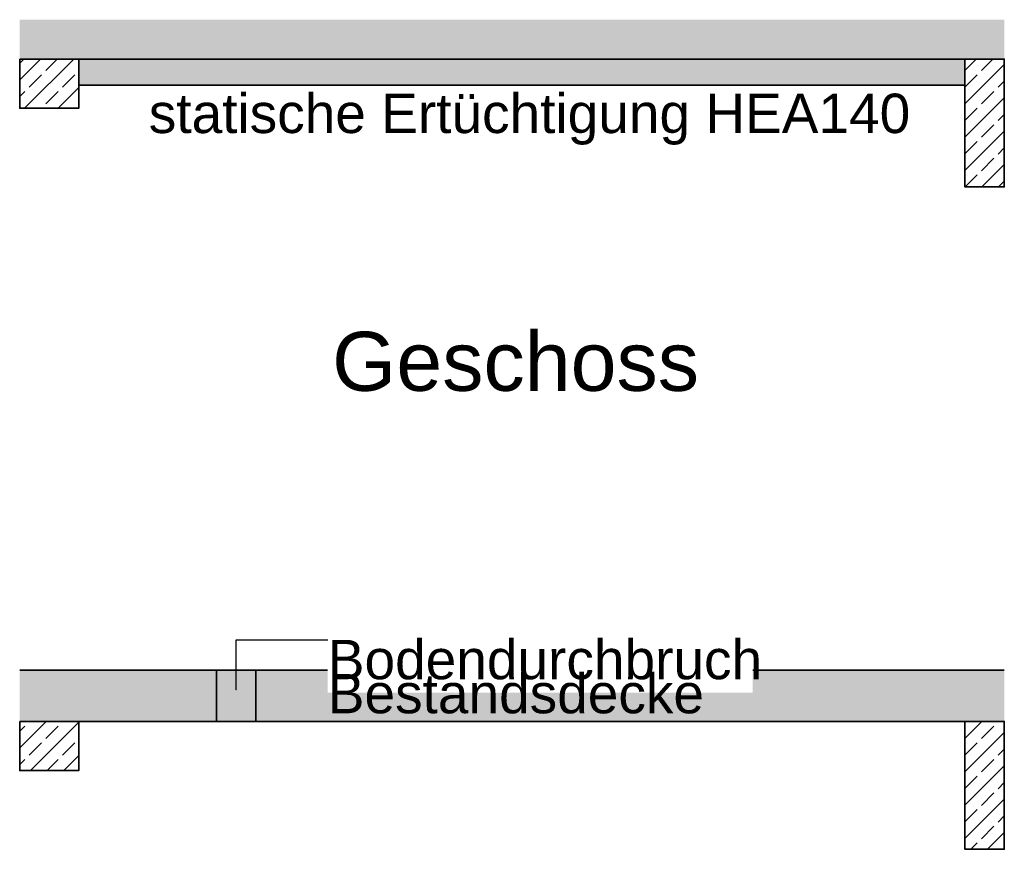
# Model space of a CAD drawing. Header units: metres. Extents: x -4 to 100, y -11 to 17.
# Tile 728 of 728: x 94.7 to 99.7, y -4.72 to -0.51. Entities that reach past the tile are written whole.
import ezdxf

# ---------------------------------------------------------------- set-up
doc = ezdxf.new("R2010")
doc.units = ezdxf.units.M
doc.header["$MEASUREMENT"] = 0
doc.linetypes.add('Wipeout_Contour', pattern=[1, 0, -1])
for name, color, linetype in [('152 - Bemaßung_ Beschriftung.Ausbau', 7, 'Continuous'), ('301 - Elemente.Linie', 7, 'Continuous'), ('302 - Elemente.Schraffur', 7, 'Continuous')]:
    doc.layers.add(name, color=color, linetype=linetype)
doc.styles.add('ERSTELLTER_STIL_2', font='txt')
doc.dimstyles.new('ERSTELLTER_STIL__7', dxfattribs={"dimtxt": 0.18, "dimasz": 0.00912, "dimexe": 0.18, "dimexo": 0.0625, "dimgap": 0, "dimtad": 0, "dimtih": 1, "dimtoh": 1, "dimdec": 4, "dimzin": 0, "dimdsep": 46, "dimcen": 0.09, "dimadec": 0, "dimazin": 0, "dimtfac": 1, "dimtdec": 4, "dimtmove": 0, "dimatfit": 3, "dimldrblk": 'ARROWHEAD_11', "dimfxl": 1, "dimtolj": 1, "dimtzin": 0, "dimarcsym": 0})
pattern_1 = [(45, (94.87064, -10.31062), (-0.0848528, 0.0848528), []), (45, (94.82821, -10.26819), (-0.0848528, 0.0848528), [0.09, -0.03])]

# ---------------------------------------------------------------- blocks, each defined once
blk = doc.blocks.new('ARROWHEAD_11')
at = {"color": 0, "linetype": 'Continuous', "lineweight": 0}
blk.add_line((0, 0), (-1, 0), dxfattribs=at)
at = {"color": 0, "linetype": 'Continuous', "lineweight": 0, "const_width": 0.25, "flags": 128}
blk.add_lwpolyline([(-0.125, 0, 1), (0.125, 0, 1)], format="xyb", close=True, dxfattribs=at)

msp = doc.modelspace()

# ---------------------------------------------------------------- hatches: boundary and pattern name
at = {"layer": '302 - Elemente.Schraffur', "linetype": 'Continuous', "lineweight": 0, "true_color": 0x5f5f5f}
for points in [[(94.6961, -0.5064), (99.6961, -0.5064), (99.6961, -0.7064), (94.6961, -0.7064)], [(94.6961, -3.8114), (95.6961, -3.8114), (95.6961, -4.0714), (94.6961, -4.0714)], [(95.8961, -3.8114), (99.6961, -3.8114), (99.6961, -4.0714), (95.8961, -4.0714)]]:
    msp.add_hatch(color=251, dxfattribs=at).paths.add_polyline_path(points)
at = {"layer": '302 - Elemente.Schraffur', "linetype": 'Continuous', "lineweight": 9}
h = msp.add_hatch(dxfattribs=at)
h.set_pattern_fill('Beton__Stahlbeton_000a', style=0, pattern_type=2)
h.set_pattern_definition(pattern_1)
h.paths.add_polyline_path([(94.6961, -0.7064), (94.9961, -0.7064), (94.9961, -0.9564), (94.6961, -0.9564)])
at = {"layer": '302 - Elemente.Schraffur', "linetype": 'Continuous', "lineweight": 0, "true_color": 0x7f4a4a}
msp.add_hatch(color=27, dxfattribs=at).paths.add_polyline_path([(94.9961, -0.7064), (99.4961, -0.7064), (99.4961, -0.8394), (94.9961, -0.8394)])
at = {"layer": '302 - Elemente.Schraffur', "linetype": 'Continuous', "lineweight": 9}
h = msp.add_hatch(dxfattribs=at)
h.set_pattern_fill('Beton__Stahlbeton_000a', style=0, pattern_type=2)
h.set_pattern_definition(pattern_1)
h.paths.add_polyline_path([(99.4961, -0.7064), (99.6961, -0.7064), (99.6961, -1.3564), (99.4961, -1.3564)])
at = {"layer": '302 - Elemente.Schraffur', "linetype": 'Continuous', "lineweight": 0, "true_color": 0x414141}
msp.add_hatch(color=250, dxfattribs=at).paths.add_polyline_path([(95.6961, -3.8114), (95.8961, -3.8114), (95.8961, -4.0714), (95.6961, -4.0714)])
at = {"layer": '302 - Elemente.Schraffur', "linetype": 'Continuous', "lineweight": 9}
h = msp.add_hatch(dxfattribs=at)
h.set_pattern_fill('Beton__Stahlbeton_000a', style=0, pattern_type=2)
h.set_pattern_definition(pattern_1)
h.paths.add_polyline_path([(94.6961, -4.0714), (94.9961, -4.0714), (94.9961, -4.3214), (94.6961, -4.3214)])
h = msp.add_hatch(dxfattribs=at)
h.set_pattern_fill('Beton__Stahlbeton_000a', style=0, pattern_type=2)
h.set_pattern_definition(pattern_1)
h.paths.add_polyline_path([(99.4961, -4.0714), (99.6961, -4.0714), (99.6961, -4.7214), (99.4961, -4.7214)])

# ---------------------------------------------------------------- linework, layer by layer
at = {"layer": '301 - Elemente.Linie', "color": 7, "linetype": 'Continuous', "lineweight": 35, "flags": 128}
for points in [[(94.6961, -0.7064), (99.6961, -0.7064)], [(94.6961, -3.8114), (95.6961, -3.8114), (95.6961, -4.0714), (94.6961, -4.0714)], [(99.6961, -3.8114), (95.8961, -3.8114), (95.8961, -4.0714), (99.4961, -4.0714)]]:
    msp.add_lwpolyline(points, dxfattribs=at)
at = {"layer": '301 - Elemente.Linie', "color": 1, "linetype": 'Continuous', "lineweight": 35, "flags": 128}
for points in [[(94.9961, -0.8394), (99.4961, -0.8394)], [(99.4961, -4.0714), (94.6961, -4.0714)]]:
    msp.add_lwpolyline(points, dxfattribs=at)
at = {"layer": '302 - Elemente.Schraffur', "color": 7, "linetype": 'Continuous', "lineweight": 35, "flags": 128}
for points in [[(94.6961, -0.7064), (94.9961, -0.7064), (94.9961, -0.9564), (94.6961, -0.9564)], [(99.4961, -0.7064), (99.6961, -0.7064), (99.6961, -1.3564), (99.4961, -1.3564)], [(95.6961, -3.8114), (95.8961, -3.8114), (95.8961, -4.0714), (95.6961, -4.0714)], [(94.6961, -4.0714), (94.9961, -4.0714), (94.9961, -4.3214), (94.6961, -4.3214)], [(99.4961, -4.0714), (99.6961, -4.0714), (99.6961, -4.7214), (99.4961, -4.7214)]]:
    msp.add_lwpolyline(points, close=True, dxfattribs=at)

# ---------------------------------------------------------------- texts
at = {"layer": '152 - Bemaßung_ Beschriftung.Ausbau', "color": 1, "linetype": 'Continuous', "lineweight": 9, "insert": (95.3517, -1.1427), "char_height": 0.2, "attachment_point": 7, "style": 'ERSTELLTER_STIL_2'}
msp.add_mtext('\\A1;{\\pql;\\fArial|b0|i0|c0|p38;statische Ertüchtigung HEA140}', dxfattribs=at)
at = {"layer": '152 - Bemaßung_ Beschriftung.Ausbau', "color": 7, "linetype": 'Continuous', "lineweight": 9, "insert": (96.2827, -2.2442), "char_height": 0.3, "attachment_point": 4, "style": 'ERSTELLTER_STIL_2'}
msp.add_mtext('\\A1;{\\pql;\\fArial|b0|i0|c0|p38;Geschoss}', dxfattribs=at)

# ---------------------------------------------------------------- next in the draw order: wipeouts: each hides what was drawn before it
at = {"color": 7, "linetype": 'Wipeout_Contour', "lineweight": 9, "ltscale": 389.655027}
msp.add_wipeout([(96.2608, -3.6114), (98.4185, -3.6114), (98.4185, -3.9256), (96.2608, -3.9256)], dxfattribs=at).dxf.layer = '152 - Bemaßung_ Beschriftung.Ausbau'

# ---------------------------------------------------------------- next in the draw order: texts
at = {"layer": '152 - Bemaßung_ Beschriftung.Ausbau', "color": 7, "linetype": 'Continuous', "lineweight": 9, "char_height": 0.2, "style": 'ERSTELLTER_STIL_2'}
for s, insert, attachment_point in [('\\A1;{\\pql;\\fArial|b0|i0|c0|p38;Bodendurchbruch}', (96.2608, -3.6571), 1), ('\\A1;{\\pql;\\fArial|b0|i0|c0|p38;Bestandsdecke}', (96.2608, -4.0331), 7)]:
    msp.add_mtext(s, dxfattribs=dict(at, insert=insert, attachment_point=attachment_point))

# ---------------------------------------------------------------- next in the draw order: leaders
at = {"layer": '152 - Bemaßung_ Beschriftung.Ausbau', "color": 7, "linetype": 'Continuous', "lineweight": 13, "annotation_type": 0, "has_hookline": 1, "hookline_direction": 0, "text_width": 2.164}
msp.add_leader([(95.7961, -3.9114), (95.7961, -3.6571), (96.2608, -3.6571)], dimstyle='ERSTELLTER_STIL__7', dxfattribs=at)

doc.saveas('drawing.dxf')
